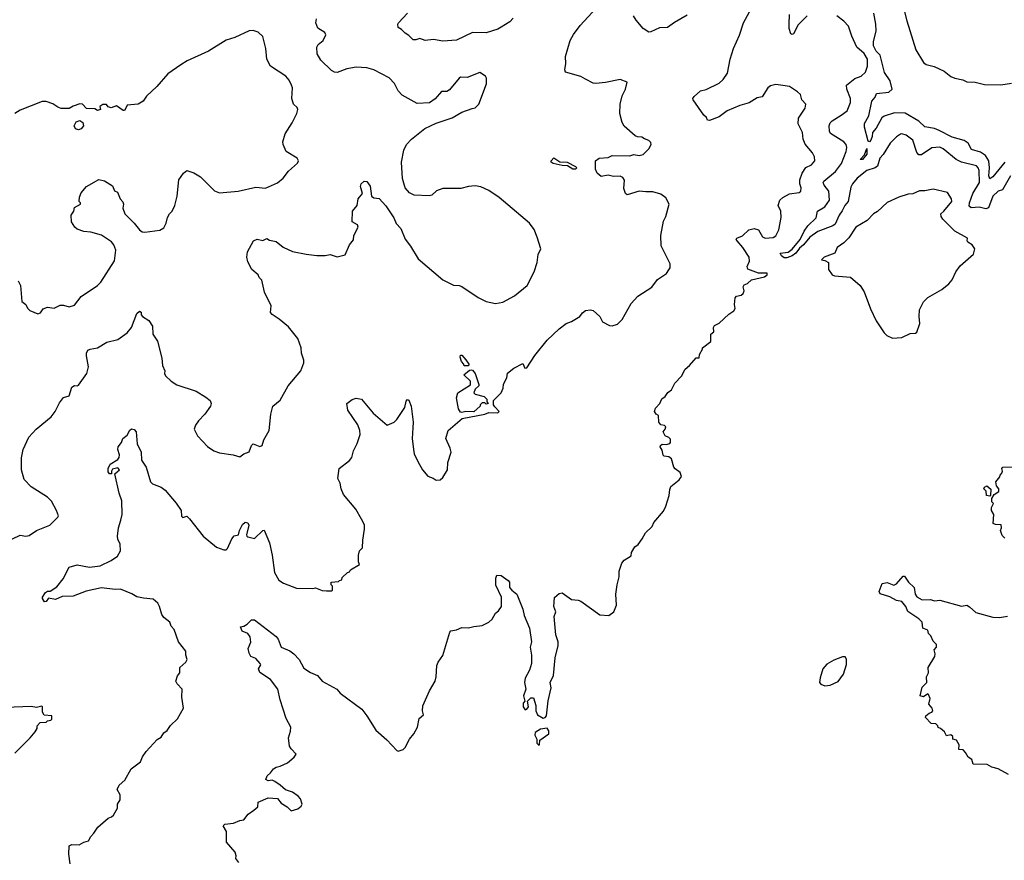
# Model space of a CAD drawing. Extents: x 2087054 to 2277909, y 548907 to 753496.
# Tile 327 of 444: x 2203061 to 2210331, y 698021 to 704228. Entities that reach past the tile are written whole.
import ezdxf

# ---------------------------------------------------------------- set-up
doc = ezdxf.new("R2010")
doc.units = 0

msp = doc.modelspace()

# ---------------------------------------------------------------- linework, layer by layer
at = {"layer": '0CON20XD'}
for points in [[(2206865, 701748), (2206955, 701862.5), (2207044, 701945), (2207096.7, 701985), (2207135, 701998.8), (2207197.5, 702035), (2207216.2, 702063.8), (2207238.3, 702081.7), (2207275, 702086.2), (2207295, 702080), (2207345, 702036.7), (2207365, 701998), (2207415, 701968.8), (2207435, 701966.7), (2207475, 701978.8), (2207508.8, 702015), (2207575, 702132.5), (2207624.1, 702185.9), (2207727.3, 702252.7), (2207770.7, 702309.3), (2207836.4, 702353.6), (2207855, 702380), (2207862.5, 702395), (2207862.5, 702425), (2207798.3, 702558.3), (2207795.8, 702635), (2207815, 702740), (2207831.2, 702775), (2207856.4, 702866.4), (2207831.7, 702911.7), (2207795, 702940), (2207735.8, 702955.8), (2207685, 702957.1), (2207635, 702962), (2207545, 702933.3), (2207533.3, 702945), (2207521.7, 702981.7), (2207526.4, 703043.6), (2207515, 703061.8), (2207495, 703071.3), (2207445, 703068.8), (2207405, 703079.4), (2207355, 703068.8), (2207325, 703094), (2207312.5, 703125), (2207312.5, 703185), (2207340, 703205), (2207405, 703210), (2207435, 703223.8), (2207565, 703223.3), (2207595, 703233.3), (2207635, 703224), (2207665, 703231.2), (2207706.7, 703275), (2207723.3, 703305), (2207720.7, 703320.7), (2207706.1, 703336.1), (2207675, 703346.7), (2207655, 703361.2), (2207621.7, 703361.7), (2207605, 703370), (2207525, 703441.2), (2207508.3, 703468.3), (2207490.8, 703535), (2207494.2, 703605), (2207508, 703665), (2207533.8, 703715), (2207547, 703767), (2207495.6, 703785.6), (2207385, 703763.2), (2207315, 703756.9), (2207295, 703758.6), (2207238.6, 703788.6), (2207205, 703807.5), (2207090.7, 703840.7), (2207086.7, 703856.7), (2207094.4, 703905), (2207090, 703955), (2207125.5, 704075), (2207151.1, 704118.9), (2207200, 704185), (2207346.2, 704345)], [(2209576, 704355), (2209612, 704218), (2209677.3, 704005), (2209735, 703911.4), (2209755, 703896.7), (2209812.2, 703882.2), (2209886.3, 703846.3), (2209935, 703809.2), (2209965, 703795.6), (2210025, 703782.5), (2210055, 703769.1), (2210115, 703767.3), (2210185, 703747.9), (2210305, 703745.6), (2210385, 703760)], [(2206705, 704240), (2206679.3, 704210.7), (2206615, 704172.2), (2206591.3, 704158.7), (2206505, 704130), (2206405, 704133.1), (2206285, 704075.6), (2206185, 704070), (2206115, 704080.8), (2206054.1, 704074.1), (2206015, 704088.8), (2205985, 704079.2), (2205965, 704080), (2205935, 704112), (2205907, 704127), (2205880, 704155), (2205855, 704170), (2205852.5, 704195), (2205857.5, 704205), (2205924, 704275)], [(2207007.5, 699822.5), (2207018.8, 699855), (2207004.2, 699895), (2207009.5, 699960.5), (2207045, 699991.2), (2207065, 699996.2), (2207135, 699946.2), (2207185, 699942.5), (2207205, 699933.3), (2207345, 699832.5), (2207411.7, 699828.3), (2207447.5, 699855), (2207466.7, 699905), (2207463.3, 699985), (2207472.5, 700055), (2207486.1, 700113.9), (2207486.7, 700155), (2207507.5, 700215), (2207523.6, 700236.4), (2207575, 700270), (2207577.5, 700295), (2207602.5, 700335), (2207626.4, 700353.6), (2207657.5, 700395), (2207680.7, 700439.3), (2207730, 700485), (2207742.5, 700515), (2207815, 700600), (2207832.5, 700635), (2207856.7, 700715), (2207860.7, 700759.3), (2207869.3, 700780.7), (2207929.5, 700830.5), (2207946.7, 700855), (2207937.5, 700885), (2207900.7, 700910.7), (2207890, 700925), (2207872.5, 700985), (2207855, 701000), (2207820, 701005), (2207811.7, 701011.7), (2207805, 701050), (2207790, 701075), (2207792.5, 701085), (2207805, 701093.3), (2207835, 701090), (2207860.7, 701099.3), (2207866.7, 701105), (2207865, 701130), (2207853.6, 701143.6), (2207827.5, 701155), (2207812.5, 701185), (2207827.5, 701205), (2207831.7, 701221.7), (2207821.7, 701231.7), (2207795, 701237.5), (2207780, 701255), (2207777.5, 701305), (2207760, 701315), (2207747.5, 701335), (2207755, 701360), (2207787.5, 701395), (2207801.2, 701428.8), (2207827.5, 701445), (2207847.5, 701475), (2207872.5, 701495), (2207897.5, 701545), (2207946.7, 701595), (2207975, 701647.5), (2208006.4, 701673.6), (2208055, 701730), (2208078.3, 701731.7), (2208080, 701755), (2208102.5, 701795), (2208102.5, 701805), (2208165, 701852.5), (2208163.8, 701905), (2208187, 701923), (2208182.5, 701955), (2208190.7, 701969.3), (2208225, 701987.5), (2208297, 702053), (2208333, 702077), (2208342.5, 702095), (2208337.5, 702125), (2208342.5, 702175), (2208353, 702187), (2208387, 702193), (2208403, 702207), (2208410, 702225), (2208403.3, 702255), (2208410.5, 702269.5), (2208435, 702280), (2208465, 702306), (2208560.5, 702329.5), (2208580, 702345), (2208580, 702355), (2208515, 702355.6), (2208437.5, 702385), (2208432.5, 702405), (2208450, 702445), (2208447.5, 702475), (2208400, 702545), (2208357.5, 702595), (2208352, 702605), (2208356.2, 702615), (2208397.8, 702632.2), (2208444.4, 702675.6), (2208485, 702685.2), (2208515.2, 702675.2), (2208545, 702625.5), (2208565, 702614.6), (2208625, 702620.6), (2208645, 702632.5), (2208666.2, 702675), (2208683.6, 702766.4), (2208680, 702815), (2208660, 702855), (2208673.8, 702895), (2208695, 702916), (2208745, 702942), (2208815, 702952.9), (2208828.6, 702961.4), (2208831.4, 702985), (2208822.2, 703015), (2208821.5, 703045), (2208837.5, 703095), (2208864.7, 703135.3), (2208906, 703155), (2208932.5, 703185), (2208929.4, 703215), (2208915.7, 703245), (2208859.4, 703309.4), (2208846.9, 703345), (2208841.1, 703395), (2208809.7, 703459.7), (2208810.4, 703499.6), (2208860, 703575), (2208864.2, 703604.2), (2208835.8, 703635), (2208826, 703675), (2208805, 703695.8), (2208745, 703733.1), (2208695, 703741.9), (2208645, 703750), (2208605, 703740), (2208585, 703723.8), (2208542.7, 703657.3), (2208505, 703651.4), (2208445.9, 703614.1), (2208377.5, 703595), (2208285.7, 703554.3), (2208225, 703511.2), (2208155, 703482.5), (2208140, 703485), (2208132.5, 703505), (2208112.7, 703522.7), (2208032.5, 703635), (2208030, 703645), (2208040.7, 703659.3), (2208087, 703703), (2208128.8, 703711.2), (2208225, 703758), (2208254.3, 703785.7), (2208287.7, 703832.3), (2208305.8, 703935), (2208330.8, 704015), (2208375.5, 704114.5), (2208404.5, 704205.5), (2208449.2, 704285)], [(2208875, 704256.2), (2208809.7, 704190.3), (2208775, 704123.3), (2208765, 704117.5), (2208755, 704122.5), (2208742.6, 704162.6), (2208741.4, 704195), (2208745.7, 704265.7)], [(2210334.2, 703175.8), (2210245, 703068.2), (2210225, 703052.9), (2210215.8, 703075.8), (2210222.2, 703135), (2210216.9, 703185), (2210192.5, 703225), (2210155, 703249.3), (2210088.3, 703268.3), (2210064, 703315), (2210035.4, 703335), (2209945, 703359.7), (2209849.7, 703410.3), (2209815, 703425.4), (2209745, 703436.8), (2209698.9, 703478.9), (2209597.7, 703537.7), (2209521.2, 703538.8), (2209445, 703515.3), (2209427.4, 703502.6), (2209385, 703425.7), (2209356.7, 703395), (2209355.3, 703365), (2209345, 703336.9), (2209335, 703326.5), (2209325, 703330), (2209299.2, 703435), (2209297.9, 703462.1), (2209331.3, 703518.7), (2209352.2, 703625), (2209376.2, 703655), (2209388, 703682), (2209477.8, 703692.2), (2209502, 703715), (2209487.2, 703777.2), (2209447.3, 703837.3), (2209415, 703964.5), (2209385, 703995.3), (2209366.2, 704035), (2209365.6, 704064.4), (2209385.5, 704145.5), (2209383.3, 704195), (2209367.5, 704275)], [(2202945.6, 700364.4), (2203065, 700422.5), (2203105, 700415.6), (2203130.9, 700419.1), (2203184.3, 700455.7), (2203282.5, 700495), (2203342.5, 700555), (2203346.7, 700565), (2203333.3, 700605), (2203295, 700672.5), (2203265, 700703.3), (2203145, 700778.8), (2203093.3, 700833.3), (2203073.3, 700903.3), (2203073.4, 700993.4), (2203085.6, 701055), (2203128.6, 701145), (2203182, 701205), (2203294.2, 701295.8), (2203323.8, 701335), (2203355, 701400), (2203385, 701438.8), (2203425, 701451.2), (2203445.9, 701514.1), (2203465, 701526.7), (2203485, 701523.3), (2203495, 701530), (2203555.7, 701614.3), (2203569.2, 701665), (2203554.2, 701745.8), (2203554.4, 701765.6), (2203565, 701786.7), (2203580, 701795), (2203635, 701804), (2203705, 701845.6), (2203784.6, 701865.4), (2203855.4, 701914.6), (2203886, 701955), (2203925, 702057.5), (2203945, 702076.7), (2203957, 702067), (2203958.3, 702048.3), (2203967.5, 702035), (2204015, 702006.2), (2204042, 701965), (2204044.3, 701905), (2204077.1, 701855), (2204109.7, 701729.7), (2204116, 701675), (2204133.3, 701635), (2204130, 701615), (2204137.7, 701597.7), (2204178.3, 701558.3), (2204220.9, 701530.9), (2204362.5, 701485), (2204435, 701441.2), (2204466.2, 701415), (2204473.3, 701395), (2204470, 701375), (2204426.7, 701315), (2204380, 701265), (2204360, 701235), (2204350, 701205), (2204372.5, 701155), (2204447, 701077), (2204493.9, 701043.9), (2204535, 701028.8), (2204636.1, 701016.1), (2204685, 701001.2), (2204715, 701022.5), (2204755, 701037.5), (2204773.3, 701085), (2204783.9, 701096.1), (2204835, 701077.5), (2204850, 701085), (2204863.3, 701125), (2204902.5, 701195), (2204916.2, 701315), (2204930, 701375), (2204985, 701417.5), (2205042.5, 701525), (2205136.7, 701635), (2205158.8, 701695), (2205158.8, 701715), (2205140.6, 701765), (2205138.1, 701805), (2205114.4, 701875), (2205045, 701959.2), (2204976.8, 702016.8), (2204925, 702050), (2204912.5, 702065), (2204918, 702115), (2204868, 702215), (2204847.5, 702305), (2204830, 702325), (2204822.5, 702345), (2204773.6, 702383.6), (2204745, 702440), (2204736.7, 702475), (2204743.6, 702513.6), (2204787.5, 702595), (2204815, 702607.5), (2204855, 702597.5), (2204885, 702612.5), (2204905, 702600), (2204955, 702588.8), (2205007.3, 702547.3), (2205075, 702516.2), (2205175, 702496), (2205255, 702486), (2205315, 702486.2), (2205353.6, 702493.6), (2205405, 702476.7), (2205465, 702492.5), (2205496.7, 702565), (2205525, 702602.5), (2205528.8, 702635), (2205558.8, 702695), (2205555, 702712.5), (2205516, 702736), (2205518.8, 702815), (2205553.3, 702855), (2205560, 702905), (2205591.2, 702945), (2205578, 702995), (2205581.2, 703015), (2205604.1, 703035.9), (2205625, 703033.3), (2205648.3, 702998.3), (2205657.5, 702925), (2205675, 702913.3), (2205715, 702907.5), (2205765, 702852.5), (2205823.6, 702763.6), (2205841.7, 702721.7), (2205876.1, 702686.1), (2205906.4, 702606.4), (2205946.7, 702555), (2206003, 702463), (2206185, 702308), (2206265, 702267.5), (2206305, 702266), (2206325, 702258), (2206446.8, 702176.8), (2206505, 702148), (2206575, 702131.2), (2206627.7, 702142.3), (2206715, 702188.8), (2206806.7, 702265), (2206860, 702365), (2206881.2, 702435), (2206888.8, 702495), (2206908.8, 702535), (2206880.8, 702620.8), (2206858.3, 702678.3), (2206825, 702726), (2206600, 702915), (2206525, 702967.5), (2206465, 702993.8), (2206425, 703000.8), (2206375, 702997.1), (2206317.9, 702982.1), (2206185, 702982), (2206137.5, 702965), (2206105, 702931.2), (2206085, 702926), (2205972.7, 702932.7), (2205939.5, 702949.5), (2205908, 702985), (2205887.1, 703055), (2205880, 703175), (2205895.9, 703264.1), (2205916.2, 703305), (2205954.4, 703345.6), (2206052.5, 703425), (2206135, 703463.8), (2206255, 703503.8), (2206325, 703543.8), (2206402.5, 703572.5), (2206425, 703577.5), (2206451.2, 703605), (2206506.7, 703755), (2206507.5, 703795), (2206500.7, 703810.7), (2206458.3, 703838.3), (2206365, 703800), (2206315, 703802.5), (2206305, 703796.7), (2206235, 703710), (2206215, 703697.5), (2206175, 703697.5), (2206127.7, 703642.3), (2206085.9, 703614.1), (2205995, 703608), (2205885, 703670), (2205855, 703702.5), (2205827.3, 703757.3), (2205788.8, 703798.8), (2205675, 703856.7), (2205625, 703873.1), (2205545, 703876), (2205475.9, 703864.1), (2205405, 703837.5), (2205385, 703840), (2205362.9, 703852.9), (2205285, 703928.1), (2205258.2, 703975), (2205254.5, 704025.5), (2205265, 704043.8), (2205302, 704075), (2205320, 704115), (2205313.9, 704133.9), (2205263.3, 704165), (2205246.2, 704205), (2205252, 704235)], [(2207988.3, 704261.7), (2207895, 704207.5), (2207845, 704168.9), (2207785, 704168.5), (2207721.5, 704138.5), (2207705, 704136.2), (2207665, 704162.5), (2207612.7, 704225), (2207593.8, 704255)], [(2210377.1, 703075), (2210318, 702972), (2210285, 702961.2), (2210245, 702924.7), (2210215, 702839.5), (2210195, 702832), (2210145, 702842.7), (2210085, 702838.5), (2210071.9, 702851.9), (2210073.7, 702875), (2210099.7, 702945), (2210147.4, 703025), (2210146.2, 703115), (2210138.9, 703135), (2210125, 703148.5), (2210015, 703176.1), (2209975, 703196.4), (2209880, 703275), (2209855, 703286.9), (2209795, 703281.8), (2209719.8, 703230.2), (2209699.1, 703229.1), (2209686, 703246), (2209655, 703338), (2209605, 703374.2), (2209575, 703383.8), (2209565, 703381.2), (2209535, 703362), (2209489.2, 703315), (2209437.4, 703232.6), (2209411.8, 703205), (2209394.7, 703145.3), (2209376.7, 703133.3), (2209315, 703114.6), (2209245, 703057.7), (2209211.1, 703015), (2209198.6, 702991.4), (2209178.6, 702885), (2209153.3, 702855), (2209134.6, 702815.4), (2209111.2, 702785), (2209081.5, 702718.5), (2209065, 702706.6), (2208955, 702664.6), (2208895, 702621.1), (2208847.9, 702565), (2208818.4, 702541.6), (2208791.2, 702505), (2208765, 702484), (2208725, 702468.4), (2208705, 702468.5), (2208685.6, 702485), (2208676.7, 702505), (2208735, 702511.8), (2208765.6, 702534.4), (2208824.2, 702605.8), (2208853.3, 702665), (2208880.8, 702705), (2208942.5, 702765), (2208950.9, 702815), (2209005, 702845.3), (2209038.9, 702895), (2209035, 702962), (2209000.4, 703005), (2208993.6, 703025), (2208998.5, 703035), (2209085, 703107.8), (2209128.1, 703165), (2209163.8, 703255), (2209167.8, 703285), (2209162.9, 703305), (2209145.8, 703325), (2209046.7, 703386.7), (2209038.9, 703405), (2209037.8, 703445), (2209044.3, 703465), (2209058.9, 703481.1), (2209127.4, 703522.6), (2209170, 703555), (2209194.4, 703615), (2209194.4, 703645), (2209166.9, 703715), (2209165.5, 703744.5), (2209227.8, 703792.2), (2209275, 703810.6), (2209305, 703840.8), (2209321.2, 703885), (2209320, 703935), (2209295, 703977.5), (2209242.2, 704025), (2209204.4, 704105), (2209180.6, 704180.6), (2209145, 704217.1), (2209093.8, 704255)], [(2203195, 702056.7), (2203215, 702062.5), (2203235, 702092), (2203265, 702105.8), (2203315, 702098.8), (2203360.5, 702119.5), (2203385, 702120), (2203425, 702108), (2203465, 702118.8), (2203515, 702183.3), (2203634.1, 702265.9), (2203659.7, 702290.3), (2203761.7, 702448.3), (2203770, 702525), (2203756.2, 702565), (2203737.7, 702587.7), (2203665, 702636.2), (2203585, 702660), (2203535, 702663.8), (2203485, 702680), (2203467.5, 702695), (2203442.5, 702735), (2203440, 702785), (2203460, 702815), (2203465, 702840), (2203510, 702865), (2203510, 702875), (2203500, 702885), (2203503, 702917), (2203515, 702950), (2203553.6, 702996.4), (2203645, 703047.5), (2203687, 703037), (2203745, 703000), (2203760, 702965), (2203783, 702953), (2203802.5, 702905), (2203821.7, 702881.7), (2203826.7, 702865), (2203823.3, 702835), (2203836.7, 702795), (2203906.5, 702726.5), (2203945, 702676), (2203965, 702662.5), (2203985, 702660), (2204095.9, 702674.1), (2204125, 702690), (2204142, 702725), (2204152.3, 702767.7), (2204167.5, 702795), (2204187.5, 702815), (2204206.2, 702855), (2204223.8, 702925), (2204236.7, 703045), (2204270, 703095), (2204295, 703113.3), (2204347.7, 703097.7), (2204395, 703066.7), (2204500, 702965), (2204535, 702950), (2204675, 702962), (2204805, 702992), (2204875.9, 702984.1), (2204965, 703023.8), (2205005, 703056.7), (2205045, 703108.8), (2205110.9, 703169.1), (2205120, 703185), (2205110, 703205), (2205028.8, 703255), (2205006.2, 703305), (2205004.1, 703325.9), (2205020, 703385), (2205073.1, 703466.9), (2205105.8, 703534.2), (2205113.8, 703565), (2205108.8, 703578.8), (2205083.3, 703605), (2205071.2, 703645), (2205073.8, 703725), (2205068.8, 703745), (2205050.5, 703780.5), (2205025, 703810), (2204913.3, 703885), (2204886.2, 703935), (2204877.5, 704015), (2204855, 704102.5), (2204822.5, 704135), (2204785, 704148.8), (2204755, 704146.2), (2204650, 704095), (2204585, 704076.2), (2204455, 703994), (2204297.3, 703922.7), (2204250, 703895), (2204155, 703826.7), (2204073.3, 703735), (2203996.1, 703663.9), (2203972.5, 703625), (2203936.1, 703603.9), (2203855, 703597.5), (2203843.8, 703575), (2203835, 703557.5), (2203825, 703556.2), (2203775, 703592), (2203735, 703576.2), (2203715, 703583.3), (2203701.7, 703601.7), (2203675, 703602.5), (2203653, 703587), (2203657.5, 703565), (2203635, 703557.5), (2203615, 703570), (2203553, 703573), (2203523.6, 703603.6), (2203505, 703607.5), (2203455, 703590), (2203425, 703572.5), (2203367, 703573), (2203341.7, 703581.7), (2203305, 703607.5), (2203255, 703623.3), (2203226.4, 703623.6), (2203065, 703560), (2203024.2, 703535.8)], [(2203495, 703414.4), (2203472.5, 703422.5), (2203463.1, 703445), (2203476.5, 703473.5), (2203505, 703482.5), (2203527.6, 703467.6), (2203530.6, 703445), (2203515, 703421.4), (2203495, 703414.4)], [(2209285, 703194.6), (2209266.2, 703195), (2209299.1, 703230.9), (2209315, 703277.5), (2209315, 703233.8), (2209285, 703194.6)], [(2207165, 703122.9), (2207145, 703123.3), (2207105, 703149.2), (2207065, 703150), (2206998.8, 703165), (2206984, 703175), (2206984.3, 703185), (2207005, 703206.7), (2207048.1, 703178.1), (2207103.3, 703175), (2207165, 703143.3), (2207173.3, 703135), (2207165, 703122.9)], [(2209506.4, 701876.4), (2209575, 701881.2), (2209635, 701910), (2209675, 701912.5), (2209685, 701920), (2209706.1, 701983.9), (2209701.4, 702035), (2209705.7, 702085), (2209734.2, 702145), (2209765, 702177.5), (2209870, 702235), (2209921.7, 702278.3), (2209945, 702307.5), (2209973, 702367), (2210005, 702410), (2210103.6, 702496.4), (2210113.3, 702535), (2210092.5, 702565), (2210062.5, 702585), (2210057.5, 702595), (2210060, 702615), (2209965.7, 702665.7), (2209876.7, 702755), (2209863.8, 702775), (2209862.5, 702795), (2209885, 702814), (2209942.5, 702885), (2209940.6, 702905), (2209912, 702952), (2209805, 702977.5), (2209745, 702964.3), (2209705, 702964.2), (2209655, 702942.5), (2209620.9, 702939.1), (2209551.7, 702918.3), (2209465, 702876.9), (2209395, 702811.2), (2209365, 702794), (2209318.8, 702745), (2209233.8, 702696.2), (2209183.1, 702616.9), (2209145, 702580), (2209096.2, 702545), (2209078.8, 702505), (2209000, 702475), (2208980, 702455), (2209005, 702450), (2209033.3, 702435), (2209033.6, 702383.6), (2209060, 702345), (2209077, 702337), (2209195.9, 702325.9), (2209265.9, 702265.9), (2209295, 702217.5), (2209342.1, 702092.1), (2209384.3, 702004.3), (2209443.8, 701915), (2209463.3, 701895), (2209506.4, 701876.4)], [(2203048.3, 702298.3), (2203065.7, 702265), (2203076.4, 702146.4), (2203105.8, 702125.8), (2203117.7, 702097.7), (2203135, 702081.2), (2203195, 702056.7)], [(2203433.3, 697995), (2203423.9, 698066.1), (2203425, 698127.5), (2203445, 698138.8), (2203500, 698135), (2203535, 698156.2), (2203567.5, 698165), (2203585, 698197.5), (2203608.8, 698221.2), (2203637.5, 698265), (2203715, 698333.3), (2203738.3, 698341.7), (2203752.5, 698355), (2203782.5, 698405), (2203782.5, 698435), (2203803, 698467), (2203802.5, 698505), (2203780, 698545), (2203796.2, 698575), (2203837.9, 698612.1), (2203884.5, 698695.5), (2203951.7, 698748.3), (2203966.7, 698785), (2203993.8, 698825), (2204075, 698912.5), (2204105, 698930), (2204125, 698962.5), (2204149.5, 698980.5), (2204175, 699017.5), (2204226.7, 699065), (2204270, 699145), (2204258, 699225), (2204260, 699285), (2204223.3, 699325), (2204213.3, 699345), (2204226.4, 699383.6), (2204242.5, 699405), (2204242.5, 699445), (2204286.4, 699483.6), (2204297.5, 699505), (2204287.5, 699535), (2204287.5, 699565), (2204234.1, 699634.1), (2204201.2, 699725), (2204180.3, 699750.3), (2204168.7, 699778.7), (2204125, 699814), (2204109.2, 699835), (2204094.2, 699895), (2204080.3, 699920.3), (2204045, 699949.2), (2203975, 699956.7), (2203926.3, 699966.3), (2203888.8, 699988.8), (2203805, 700021.9), (2203765, 700020.9), (2203665, 700032.5), (2203551.8, 700008.2), (2203455, 699971.1), (2203375, 699969.2), (2203325, 699947.1), (2203273.6, 699956.4), (2203255, 699932.5), (2203245, 699930), (2203228.8, 699955), (2203228.8, 699965), (2203250.7, 699999.3), (2203265, 700007.5), (2203285, 700008.8), (2203335, 700040), (2203380.5, 700099.5), (2203426.7, 700185), (2203485, 700203.3), (2203575, 700184.5), (2203655, 700196.5), (2203735, 700234.4), (2203783.2, 700266.8), (2203803.9, 700306.1), (2203802.5, 700355), (2203785, 700393.3), (2203781.8, 700415), (2203790.4, 700475), (2203808.2, 700531.8), (2203818.5, 700575), (2203815.7, 700675), (2203795, 700732.5), (2203762.5, 700875), (2203796.7, 700905), (2203785, 700918.8), (2203745, 700910), (2203737.5, 700895), (2203737.5, 700875), (2203725, 700874), (2203715, 700890), (2203713.8, 700915), (2203727.5, 700945), (2203785, 700981.2), (2203794, 700995), (2203798, 701015), (2203786, 701055), (2203788.8, 701075), (2203812.5, 701105), (2203822.5, 701135), (2203855, 701160), (2203873, 701197), (2203885, 701207.5), (2203905, 701202), (2203921.4, 701185), (2203928.8, 701095), (2203958.6, 701035), (2203960.6, 700975), (2203994.3, 700925), (2204027.1, 700815), (2204041.2, 700801.2), (2204105.7, 700775.7), (2204134.4, 700754.4), (2204216.8, 700656.8), (2204252.5, 700605), (2204255, 700562.5), (2204265, 700552.5), (2204295, 700562.5), (2204315, 700542.5), (2204415, 700413.3), (2204514.2, 700334.2), (2204567, 700313), (2204585, 700312.5), (2204596.1, 700323.9), (2204626.7, 700395), (2204643.6, 700416.4), (2204676.7, 700423.3), (2204684, 700455), (2204705, 700500), (2204725, 700518.8), (2204745, 700512), (2204752.9, 700495), (2204736.2, 700425), (2204736.7, 700415), (2204745, 700408.8), (2204795, 700397.5), (2204855, 700456.7), (2204865, 700457.5), (2204904.2, 700365), (2204924.3, 700275), (2204942, 700145), (2204975, 700090), (2205008.3, 700068.3), (2205105, 700030), (2205225, 700027.5), (2205245, 700032.5), (2205295, 700012.5), (2205325, 700010), (2205365, 700010), (2205370, 700015), (2205370, 700045), (2205360, 700055), (2205360, 700075), (2205415, 700080), (2205421.7, 700088.3), (2205438.3, 700091.7), (2205441.7, 700108.3), (2205480, 700145), (2205495, 700150), (2205503.6, 700166.4), (2205570, 700205), (2205562.5, 700225), (2205562.5, 700275), (2205570, 700305), (2205591.7, 700328.3), (2205593.3, 700385), (2205607.5, 700465), (2205607, 700497), (2205585, 700540), (2205543.6, 700613.6), (2205451.7, 700721.7), (2205433.3, 700765), (2205427.5, 700805), (2205410.9, 700840.9), (2205418.8, 700915), (2205496.2, 700973.8), (2205514.3, 700995), (2205526, 701045), (2205552.5, 701097.5), (2205575.7, 701164.3), (2205572.5, 701195), (2205556.8, 701236.8), (2205484.5, 701344.5), (2205476, 701395), (2205515, 701424.4), (2205544.2, 701434.2), (2205585, 701426.2), (2205671.3, 701321.3), (2205775, 701233.3), (2205825, 701256.7), (2205845, 701276.7), (2205903.8, 701365), (2205915, 701410), (2205925, 701422.5), (2205935, 701417.5), (2205952, 701375), (2205966.7, 701255), (2205964.1, 701214.1), (2205958, 701135), (2205967.5, 701055), (2205973.4, 701023.4), (2206000, 700965), (2206035, 700903.3), (2206075, 700856.7), (2206113.6, 700843.6), (2206135, 700828.8), (2206165, 700830), (2206185, 700846.7), (2206220, 700905), (2206221.7, 700958.3), (2206245.8, 701034.2), (2206239.2, 701065), (2206207.5, 701135), (2206224.6, 701195.4), (2206327.9, 701282.1), (2206495.6, 701314.4), (2206525, 701326.7), (2206590, 701325), (2206600, 701335), (2206568.3, 701368.3), (2206560, 701385), (2206560, 701415), (2206616.7, 701473.3), (2206631.7, 701508.3), (2206633, 701537), (2206657, 701583), (2206661.7, 701618.3), (2206710, 701655), (2206775, 701690), (2206790, 701655), (2206805, 701657.5), (2206865, 701748)], [(2206341.7, 701671.7), (2206340, 701685), (2206323, 701703), (2206312.5, 701735), (2206315, 701750), (2206325, 701750), (2206355, 701716.7), (2206376.7, 701685), (2206375, 701672.5), (2206341.7, 701671.7)], [(2206325, 701326.2), (2206315, 701330), (2206300, 701355), (2206286, 701435), (2206297, 701473), (2206388.3, 701531.7), (2206388.3, 701558.3), (2206340, 701605), (2206381.2, 701638.8), (2206395, 701643.3), (2206405, 701641.2), (2206423.8, 701615), (2206450, 701535), (2206450, 701525), (2206425, 701500), (2206413, 701473), (2206423, 701463), (2206490, 701445), (2206510, 701425), (2206510, 701405), (2206520, 701395), (2206505, 701390), (2206495, 701400), (2206475, 701400), (2206460, 701385), (2206460, 701375), (2206415, 701333.3), (2206356.1, 701333.9), (2206325, 701326.2)], [(2210335, 700400), (2210315, 700420), (2210303.3, 700455), (2210310, 700475), (2210308.3, 700498.3), (2210265, 700500), (2210248.3, 700508.3), (2210252.5, 700575), (2210237.5, 700605), (2210237.5, 700625), (2210250, 700655), (2210238.3, 700668.3), (2210238.3, 700691.7), (2210257, 700723), (2210290, 700745), (2210290, 700765), (2210272.5, 700785), (2210267.5, 700815), (2210298.3, 700851.7), (2210300, 700865), (2210311.7, 700878.3), (2210317.5, 700895), (2210312.5, 700915), (2210320, 700925), (2210407, 700927)], [(2210225, 700710), (2210200, 700715), (2210197, 700747), (2210180, 700765), (2210183.6, 700776.4), (2210203, 700787), (2210231.7, 700761.7), (2210230, 700715), (2210225, 700710)], [(2204678.8, 698005), (2204657.5, 698035), (2204658.8, 698055), (2204650.5, 698080.5), (2204586.7, 698155), (2204588.8, 698235), (2204562.5, 698275), (2204575, 698288.8), (2204640, 698295), (2204685, 698316.2), (2204715, 698320), (2204747, 698363), (2204789.3, 698390.7), (2204820, 698415), (2204820.7, 698449.3), (2204895, 698483.3), (2204965, 698477.5), (2204992.3, 698442.3), (2205035, 698416.7), (2205065, 698387.5), (2205115, 698402.5), (2205139.3, 698420.7), (2205147.5, 698435), (2205133.3, 698475), (2205117.5, 698495), (2205075, 698523.8), (2205022.5, 698542.5), (2204985, 698576.7), (2204945, 698602.5), (2204925, 698612.5), (2204895, 698607.5), (2204878.3, 698618.3), (2204887.5, 698645), (2204913, 698667), (2204934, 698696), (2204955, 698710), (2204985, 698716.7), (2205038.8, 698741.2), (2205087.7, 698782.3), (2205102.5, 698805), (2205064.2, 698844.2), (2205054, 698865), (2205044.4, 698925), (2205061.1, 698975), (2205062.2, 699005), (2205029.2, 699069.1), (2204983.5, 699205), (2204965.5, 699285.5), (2204912.5, 699355), (2204835, 699406.7), (2204823.8, 699435), (2204840, 699465), (2204836.7, 699475), (2204805, 699510), (2204767.5, 699525), (2204755, 699550), (2204746.7, 699585), (2204768.3, 699631.7), (2204762.3, 699672.3), (2204746.1, 699696.1), (2204702.3, 699712.3), (2204690, 699745), (2204715, 699750), (2204740, 699765), (2204773, 699797), (2204795, 699796.7), (2204955, 699674), (2204970, 699655), (2204992.5, 699595), (2205055, 699567.1), (2205086, 699545), (2205124.3, 699505), (2205159.7, 699439.7), (2205207.3, 699407.3), (2205260, 699385), (2205295, 699343.8), (2205403.6, 699283.6), (2205427.5, 699255), (2205586.6, 699136.6), (2205625, 699088.8), (2205690.9, 698980.9), (2205771.7, 698911.7), (2205845, 698832.5), (2205855, 698827.5), (2205891.7, 698838.3), (2205907, 698853), (2205938, 698915), (2205972, 698955), (2205996.8, 699003.2), (2206011.5, 699068.5), (2206041.2, 699095), (2206034.1, 699125.9), (2206038.3, 699161.7), (2206087, 699273), (2206128.1, 699345), (2206135.6, 699375), (2206140.3, 699459.7), (2206150, 699485), (2206186, 699534), (2206235.6, 699704.4), (2206245, 699715.8), (2206285, 699722.1), (2206325, 699739.3), (2206375, 699737.1), (2206415, 699748.5), (2206476.2, 699753.8), (2206525, 699779.4), (2206548.3, 699801.7), (2206573.9, 699846.1), (2206596.4, 699863.6), (2206617.5, 699895), (2206618.6, 699965), (2206576.4, 700053.6), (2206576.7, 700105), (2206585, 700127.5), (2206615, 700124), (2206668.3, 700088.3), (2206676.2, 700075), (2206676.7, 700035), (2206695, 700016.2), (2206730.8, 699985), (2206776.2, 699875), (2206785, 699827.5), (2206824.3, 699735), (2206839.2, 699635), (2206830, 699595), (2206840, 699535), (2206840, 699475), (2206826, 699424), (2206793.8, 699365), (2206788.8, 699335), (2206796.7, 699285), (2206780, 699235), (2206790, 699195), (2206778.3, 699181.7), (2206777.5, 699155), (2206793, 699133), (2206805, 699137.5), (2206817.5, 699155), (2206810, 699195), (2206835, 699220), (2206855, 699220), (2206871.2, 699165), (2206871.2, 699125), (2206884.4, 699094.4), (2206925, 699071.2), (2206940, 699075), (2206951.7, 699088.3), (2206961.7, 699198.3), (2206983.8, 699295), (2206976.7, 699335), (2207002, 699385), (2207014.3, 699515), (2207037.7, 699607.7), (2207036.2, 699635), (2207018.8, 699685), (2207007.5, 699822.5)], [(2210362.5, 698655), (2210285, 698697.5), (2210238.3, 698708.3), (2210205, 698727.5), (2210101.7, 698731.7), (2210090, 698765), (2210063.6, 698783.6), (2210045, 698817.5), (2210026.4, 698836.4), (2209995, 698840), (2209997.5, 698875), (2209978.3, 698908.3), (2209950, 698915), (2209950, 698935), (2209937, 698947), (2209905, 698940), (2209889.3, 698969.3), (2209860, 698995), (2209841.7, 699001.7), (2209840, 699015), (2209825, 699030), (2209791.7, 699031.7), (2209750, 699075), (2209751.7, 699088.3), (2209775, 699107.5), (2209796.1, 699113.9), (2209802.5, 699125), (2209797.5, 699145), (2209773, 699173), (2209782.5, 699215), (2209770, 699245), (2209765, 699250), (2209735, 699227.5), (2209710, 699235), (2209725, 699300), (2209760, 699335), (2209757.5, 699375), (2209770, 699405), (2209767.5, 699445), (2209817.5, 699525), (2209820, 699545), (2209813.3, 699575), (2209830, 699595), (2209830, 699615), (2209805, 699640), (2209789.3, 699679.3), (2209770, 699695), (2209765, 699720), (2209730, 699735), (2209725, 699780), (2209700, 699805), (2209618.3, 699858.3), (2209603.3, 699895), (2209575, 699932.5), (2209535, 699940), (2209485, 699967.5), (2209415, 699987.5), (2209407.5, 700005), (2209430, 700065), (2209465, 700072.5), (2209515, 700052.5), (2209535, 700062.5), (2209585, 700120), (2209595, 700120), (2209622.5, 700075), (2209666.1, 700036.1), (2209673.8, 699985), (2209685, 699967.5), (2209725, 699943.3), (2209785, 699947.5), (2209815, 699937.5), (2209855, 699941.2), (2210015, 699897.5), (2210055, 699903.8), (2210075, 699893.8), (2210119.7, 699849.7), (2210245, 699817.5), (2210295, 699814), (2210355, 699824)], [(2209005, 699310), (2209045, 699313.3), (2209105, 699342.5), (2209142.5, 699395), (2209166.4, 699466.4), (2209166.4, 699506.4), (2209155, 699522.5), (2209135, 699523.3), (2209072.3, 699497.7), (2209020.7, 699469.3), (2208990, 699435), (2208970.7, 699369.3), (2208967.5, 699335), (2208975, 699322.5), (2209005, 699310)], [(2203025, 698812.5), (2203137.5, 698925), (2203175, 698970), (2203190, 698995), (2203190, 699015), (2203211.7, 699038.3), (2203255, 699040), (2203265, 699050), (2203290, 699055), (2203297, 699063), (2203298.3, 699088.3), (2203241.7, 699091.7), (2203230, 699115), (2203230, 699155), (2203225, 699160), (2203185, 699150), (2203145, 699156.7), (2202959.5, 699150.5)], [(2206895, 698872.5), (2206900, 698875), (2206901.7, 698908.3), (2206967.5, 698955), (2206967, 698977), (2206955, 698997.5), (2206905, 698988.8), (2206866.7, 698965), (2206863.3, 698945), (2206880, 698915), (2206880, 698885), (2206895, 698872.5)]]:
    msp.add_lwpolyline(points, dxfattribs=at)

doc.saveas('drawing.dxf')
